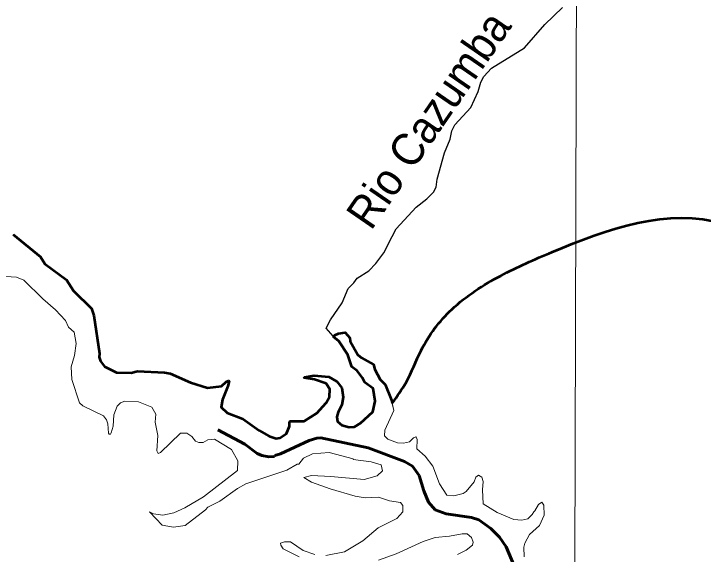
# Model space of a CAD drawing. Extents: x -1643653 to 4543381, y 1624270 to 13878484.
# Drawn here: x 601111 to 611751, y 8951740 to 8960077 of the extents above; entities that cross this region are included whole.
import ezdxf
from ezdxf.enums import TextEntityAlignment as Align

# ---------------------------------------------------------------- set-up
doc = ezdxf.new("R2010")
doc.units = 0
doc.header["$LTSCALE"] = 200
doc.linetypes.add('LONG_DASH_SHORT_DASH', pattern=[9.9, 6, -1.2, 1.5, -1.2])
for name, color, linetype, lineweight in [('1', 7, 'Continuous', 13), ('23', 7, 'Continuous', 13), ('24', 7, 'Continuous', 25), ('25', 7, 'Continuous', 13), ('28', 7, 'Continuous', 53), ('60', 7, 'Continuous', 13), ('7', 7, 'LONG_DASH_SHORT_DASH', 60), ('9', 7, 'Continuous', 90)]:
    doc.layers.add(name, color=color, linetype=linetype, lineweight=lineweight)
doc.layers.add('49', color=7, linetype='Continuous')

msp = doc.modelspace()

# ---------------------------------------------------------------- linework, layer by layer
at = {"layer": '1'}
msp.add_lwpolyline([(609971.9, 9023551.8), (609764.7, 8949706.7), (609734.2, 8939404.4)], dxfattribs=at)
at = {"layer": '23'}
msp.add_lwpolyline([(608987.2, 8951699.7), (608983.5, 8951846.5), (608997.5, 8951911.8), (609071.5, 8952043.1), (609222.8, 8952181.3), (609297.8, 8952340.2), (609292, 8952494.6), (609262.3, 8952545.1), (609208.4, 8952508.9), (609150.1, 8952407.8), (609137, 8952393.4), (609112.2, 8952354.9), (609043.5, 8952286.2), (608950.9, 8952265), (608829.5, 8952275.2), (608570.6, 8952384.4), (608354.7, 8952517.4), (608341.8, 8952734.8), (608352.3, 8952862.7), (608331.7, 8952926.3), (608281.3, 8952961.5), (608241.6, 8952927.5), (608214.1, 8952858.4), (608092.3, 8952708.4), (608046.9, 8952676.2), (607900.7, 8952638.1), (607791.6, 8952649), (607678.7, 8952823.7), (607576.2, 8953096.8), (607460.3, 8953252.1), (607330.5, 8953367), (607335.3, 8953510.5), (607319.8, 8953546.9), (607315.4, 8953548.9), (607278.7, 8953534.6), (607216.5, 8953473.1), (607127, 8953454.3), (607030.5, 8953457.3), (606882.1, 8953514.2), (606832.1, 8953564.1), (606835, 8953655.9), (606976.1, 8953957.7), (606946.8, 8954087)], dxfattribs=at)
msp.add_lwpolyline([(608987.2, 8951699.7), (608983.5, 8951846.5), (608997.5, 8951911.8), (609071.5, 8952043.1), (609222.8, 8952181.3), (609297.8, 8952340.2), (609292, 8952494.6), (609262.3, 8952545.1), (609208.4, 8952508.9), (609150.1, 8952407.8), (609137, 8952393.4), (609112.2, 8952354.9), (609043.5, 8952286.2), (608950.9, 8952265), (608829.5, 8952275.2), (608570.6, 8952384.4), (608354.7, 8952517.4), (608341.8, 8952734.8), (608352.3, 8952862.7), (608331.7, 8952926.3), (608281.3, 8952961.5), (608241.6, 8952927.5), (608214.1, 8952858.4), (608092.3, 8952708.4), (608046.9, 8952676.2), (607900.7, 8952638.1), (607791.6, 8952649), (607678.7, 8952823.7), (607576.2, 8953096.8), (607460.3, 8953252.1), (607330.5, 8953367), (607335.3, 8953510.5), (607319.8, 8953546.9), (607315.4, 8953548.9), (607278.7, 8953534.6), (607216.5, 8953473.1), (607127, 8953454.3), (607030.5, 8953457.3), (606882.1, 8953514.2), (606832.1, 8953564.1), (606835, 8953655.9), (606976.1, 8953957.7), (606946.8, 8954087)], dxfattribs=at)
msp.add_spline([(606946.8, 8954087), (607164, 8954388.6), (607396.1, 8954883.6), (607870.9, 8955517.4), (608625.2, 8956035.7), (609416.9, 8956401.3), (612068.3, 8956835.4), (612430.2, 8956693.8)], degree=3, dxfattribs=at)
msp.add_spline([(606946.8, 8954087), (607164, 8954388.6), (607396.1, 8954883.6), (607870.9, 8955517.4), (608625.2, 8956035.7), (609416.9, 8956401.3), (612068.3, 8956835.4), (612430.2, 8956693.8)], degree=3, dxfattribs=at)
at = {"layer": '24'}
for points in [[(606950.7, 8956641.4), (607010.7, 8956757.8), (607320.7, 8957095.6), (607486.4, 8957220.9), (607586.3, 8957325.3), (607630.8, 8957401.7), (607645.7, 8957526.8), (607756.7, 8957933.8), (607847.4, 8958140.8), (607868.9, 8958272.7), (607915.5, 8958363.8), (608166.1, 8958629.3), (608279.8, 8958879.3), (608317, 8959022.3), (608365.8, 8959111.5), (608484.8, 8959236.8), (608990.2, 8959553.2), (609306.9, 8959910.2), (609576.6, 8960175.8)], [(606039.3, 8955103.8), (605929.6, 8955224.5), (605999.4, 8955353.7), (606180, 8955619.3), (606269.2, 8955840.2), (606360.2, 8955926.9), (606411.5, 8955999.5), (606589.9, 8956112.1), (606699.8, 8956226.1), (606821.6, 8956390.6), (606950.7, 8956641.4)]]:
    msp.add_lwpolyline(points, dxfattribs=at)
at = {"layer": '25'}
for points in [[(604895.8, 8953649.4), (604648, 8953830.8), (604402.7, 8953921.2), (604313.5, 8954010.1), (604331.8, 8954124.8), (604416, 8954332.4), (604432.7, 8954411.5), (604424.9, 8954413.6), (604386.7, 8954398.7), (604315.2, 8954330), (604098.3, 8954307.6), (603837.5, 8954388.2), (603522.6, 8954529.5), (603434.3, 8954545.5), (603019.3, 8954562.1), (602920.8, 8954535.9), (602695.5, 8954541), (602512.3, 8954636.9), (602447.2, 8954715.8), (602427.7, 8954781.3), (602434.1, 8954838.6), (602343.7, 8955420.5), (602307.6, 8955528.7), (602034.6, 8955801.4), (601924, 8955971.4), (601588.5, 8956218.1), (601523.3, 8956327.4), (601101.6, 8956673.9)], [(600895.5, 8956031), (601154.5, 8956013.6), (601268.1, 8955965.7), (601556.7, 8955677.2), (601755.9, 8955508), (601906.3, 8955346.6), (601953.1, 8955243.3), (602040.9, 8955167.5), (602075.2, 8954992.2), (602048.3, 8954806.2), (601997.4, 8954631), (602004.3, 8954436.4), (602125.1, 8954076), (602178.8, 8954026.5), (602495.4, 8953875), (602540.8, 8953812.8), (602559.9, 8953751), (602571, 8953609), (602585, 8953593.4), (602602.1, 8953591.9), (602614.5, 8953612.1), (602644, 8953712.8), (602654.8, 8953889.2), (602707.2, 8954022.7), (602755.2, 8954075.4), (602826.2, 8954100.6), (603037.5, 8954088.3), (603242.6, 8954010), (603302.4, 8953902.3), (603291.6, 8953774.8), (603334.3, 8953568.7), (603320.8, 8953334.8), (603337.9, 8953292.8), (603376.7, 8953311.5), (603681.8, 8953605.2), (603783.3, 8953607.1), (603860.4, 8953553.3), (603916.9, 8953484.5), (603968.4, 8953462.4), (604033.7, 8953462.8), (604105.8, 8953505.2), (604208, 8953515.8), (604469.3, 8953354.2), (604566.2, 8953179.1), (604565.7, 8953033.2)], [(608987.2, 8951699.7), (608983.5, 8951846.5), (608997.5, 8951911.8), (609071.5, 8952043.1), (609222.8, 8952181.3), (609297.8, 8952340.2), (609292, 8952494.6), (609262.3, 8952545.1), (609208.4, 8952508.9), (609150.1, 8952407.8), (609137, 8952393.4), (609112.2, 8952354.9), (609043.5, 8952286.2), (608950.9, 8952265), (608829.5, 8952275.2), (608570.6, 8952384.4), (608354.7, 8952517.4), (608341.8, 8952734.8), (608352.3, 8952862.7), (608331.7, 8952926.3), (608281.3, 8952961.5), (608241.6, 8952927.5), (608214.1, 8952858.4), (608092.3, 8952708.4), (608046.9, 8952676.2), (607900.7, 8952638.1), (607791.6, 8952649), (607678.7, 8952823.7), (607576.2, 8953096.8), (607460.3, 8953252.1), (607330.5, 8953367), (607335.3, 8953510.5), (607319.8, 8953546.9), (607315.4, 8953548.9), (607278.7, 8953534.6), (607216.5, 8953473.1), (607127, 8953454.3), (607030.5, 8953457.3), (606882.1, 8953514.2), (606832.1, 8953564.1), (606835, 8953655.9), (606976.1, 8953957.7), (606939.6, 8954118.5), (606839.8, 8954356.2), (606764, 8954436.8), (606681.6, 8954591.6), (606663.8, 8954666.8), (606474.6, 8954769), (606419, 8954817.7), (606301.8, 8955025.5), (606297.6, 8955076.7), (606224.7, 8955160), (606120.8, 8955143.2), (606065.2, 8955120.1), (606045.1, 8955091.1), (606126.8, 8955027.9), (606264.5, 8954818.1), (606327.6, 8954629.3), (606412.6, 8954571)], [(606412.6, 8954571), (606492.4, 8954462.3), (606527.5, 8954387.4), (606659.3, 8954296.9), (606686, 8954102.5), (606651.8, 8953936.7), (606463.9, 8953759.9), (606370.3, 8953707.3), (606285.1, 8953700.2), (606172.6, 8953730.1), (606105.6, 8953789.7), (606098, 8953860.6), (606114.5, 8953932), (606175.8, 8954045.5), (606193.7, 8954164.2), (606175.7, 8954305.4), (606098.8, 8954404.1), (605973.2, 8954477.1), (605744.8, 8954495.8), (605598.2, 8954469.8), (605590.6, 8954462.3), (605753.2, 8954432.8), (605930.1, 8954372.2), (605986.4, 8954284.2), (605983.7, 8954165.7), (605933.2, 8954074.1), (605787.4, 8953917.3), (605593.6, 8953791), (605376.4, 8953790.1), (605366.2, 8953765.9), (605368.2, 8953714.1), (605319.2, 8953604.5), (605221.1, 8953536.7), (605160.9, 8953526.6), (605051.4, 8953560.8), (604895.8, 8953649.4)], [(604565.7, 8953033.2), (604039.8, 8952623.7), (603751, 8952453.4), (603581, 8952379.4), (603408.9, 8952341.9), (603268.4, 8952362.5), (603203, 8952391.3), (603399.1, 8952188.3), (603575.4, 8952157.8), (603757.4, 8952182.5), (604071.5, 8952424.1), (604106.4, 8952466.2), (604288.1, 8952555.8), (604561.1, 8952755.6), (604691.9, 8952825.4), (605325.8, 8953035.4), (605484, 8953128.6), (605511, 8953128.4), (605579.5, 8953221.7), (605719.6, 8953290.4), (605976.2, 8953310), (606348.4, 8953209.8), (606349.1, 8953199.3), (606627.5, 8953166), (606782.2, 8953118.9), (606803.1, 8953027.3), (606720.6, 8952947.4), (606519.6, 8952891.6), (606003.2, 8952941.1)], [(606003.2, 8952941.1), (605703.8, 8952954.5), (605588.1, 8952922.2), (605703.8, 8952849.4), (605995.3, 8952749.3), (606381.6, 8952634.1), (606534.5, 8952611), (606739.1, 8952617.5), (606911.6, 8952561.5), (607081, 8952539.2), (607113.4, 8952492.8), (607113.5, 8952391.1), (607023.8, 8952292), (606734.5, 8952146.5), (606495.7, 8951946), (606213.2, 8951778.7), (605929, 8951719.6)], [(606738.6, 8951647.1), (607011.1, 8951745.5), (607430.1, 8951933.6), (607613.6, 8951999.1), (607833.1, 8952016.1), (608030.1, 8952056.4), (608109.9, 8952056.6), (608176.9, 8951998), (608199.3, 8951925.6), (608189.8, 8951877.6), (608090.2, 8951799.8), (607960.9, 8951735.6)], [(605757, 8951735), (605578.7, 8951796.6), (605382.1, 8951930.4), (605288.8, 8951932.5), (605226.8, 8951908.2), (605232.2, 8951881.3), (605267.2, 8951822), (605514.5, 8951699.4)]]:
    msp.add_lwpolyline(points, dxfattribs=at)
at = {"layer": '28'}
for points in [[(601101.6, 8956673.9), (601523.3, 8956327.4), (601588.5, 8956218.1), (601924, 8955971.4), (602034.6, 8955801.4), (602307.6, 8955528.7), (602343.7, 8955420.5), (602434.1, 8954838.6), (602427.7, 8954781.3), (602447.2, 8954715.8), (602512.3, 8954636.9), (602695.5, 8954541), (602920.8, 8954535.9), (603019.3, 8954562.1), (603434.3, 8954545.5), (603522.6, 8954529.5), (603837.5, 8954388.2), (604098.3, 8954307.6), (604315.2, 8954330), (604386.7, 8954398.7), (604424.9, 8954413.6), (604432.7, 8954411.5), (604416, 8954332.4), (604331.8, 8954124.8), (604313.5, 8954010.1), (604402.7, 8953921.2), (604648, 8953830.8), (604895.8, 8953649.4)], [(606412.6, 8954571), (606327.6, 8954629.3), (606264.5, 8954818.1), (606126.8, 8955027.9), (606045.1, 8955091.1), (606065.2, 8955120.1), (606120.8, 8955143.2), (606224.7, 8955160), (606297.6, 8955076.7), (606301.8, 8955025.5), (606419, 8954817.7), (606474.6, 8954769), (606663.8, 8954666.8), (606681.6, 8954591.6), (606764, 8954436.8), (606839.8, 8954356.2), (606939.6, 8954118.5), (606949.2, 8954076.2), (606956.6, 8954077.8)], [(604895.8, 8953649.4), (605051.4, 8953560.8), (605160.9, 8953526.6), (605221.1, 8953536.7), (605319.2, 8953604.5), (605368.2, 8953714.1), (605366.2, 8953765.9), (605376.4, 8953790.1), (605593.6, 8953791), (605787.4, 8953917.3), (605933.2, 8954074.1), (605983.7, 8954165.7), (605986.4, 8954284.2), (605930.1, 8954372.2), (605753.2, 8954432.8), (605590.6, 8954462.3), (605598.2, 8954469.8), (605744.8, 8954495.8), (605973.2, 8954477.1), (606098.8, 8954404.1), (606175.7, 8954305.4), (606193.7, 8954164.2), (606175.8, 8954045.5), (606114.5, 8953932), (606098, 8953860.6), (606105.6, 8953789.7), (606172.6, 8953730.1), (606285.1, 8953700.2), (606370.3, 8953707.3), (606463.9, 8953759.9), (606651.8, 8953936.7), (606686, 8954102.5), (606659.3, 8954296.9), (606527.5, 8954387.4), (606492.4, 8954462.3), (606412.6, 8954571)]]:
    msp.add_lwpolyline(points, dxfattribs=at)
msp.add_spline([(606956.6, 8954077.8), (607164, 8954388.6), (607396.1, 8954883.6), (607870.9, 8955517.4), (608625.2, 8956035.7), (609416.9, 8956401.3), (612068.3, 8956835.4), (612430.2, 8956693.8)], degree=3, dxfattribs=at)
at = {"layer": '60', "lineweight": 25}
msp.add_spline([(814781, 9009175.5), (814787.2, 9009173.4), (814796.9, 9009173.4), (814799.4, 9009172.4), (814805.1, 9009174.5), (814805.6, 9009176.5), (814811.7, 9009179.5), (814811.7, 9009179.5), (814801.5, 9009181), (814790.7, 9009181.5), (814784.1, 9009183.1), (814777.4, 9009185.1), (814778.4, 9009175.5)], degree=3, dxfattribs=at)
at = {"layer": '7'}
msp.add_lwpolyline([(604260.6, 8953658.9), (604677.1, 8953437.9), (604865.4, 8953293), (604936.7, 8953262.7), (605049.2, 8953243.2), (605133.2, 8953249.7), (605140.2, 8953264.9), (605226.7, 8953286.6), (605667.4, 8953494), (605788.2, 8953530.6), (605849.3, 8953532.9), (606579.7, 8953379.4), (607141.7, 8953171.8), (607262.6, 8953100.6), (607368.8, 8952953.3), (607440, 8952718.2), (607513.5, 8952540.9), (607615, 8952426.2), (607782.6, 8952361), (608175.1, 8952307.1), (608287.5, 8952268.2), (608473.6, 8952138.4), (608607.4, 8952004.5), (608709, 8951855.3), (608834.6, 8951559)], dxfattribs=at)
at = {"layer": '9'}
msp.add_spline([(592698.5, 8977198.4), (599903.5, 8973292.7), (608459.2, 8968138.2), (612674.8, 8965332.6), (616842, 8962096.4), (620005, 8958671.2), (621134, 8957974.7), (621473.4, 8956805.3), (621586.2, 8956597.5)], degree=3, dxfattribs=at)

# ---------------------------------------------------------------- texts
at = {"layer": '49', "width": 0.95}
msp.add_text('Rio Cazumba', height=500, rotation=55.429, dxfattribs=at).set_placement((607716.8, 8958303), align=Align.CENTER)

doc.saveas('drawing.dxf')
